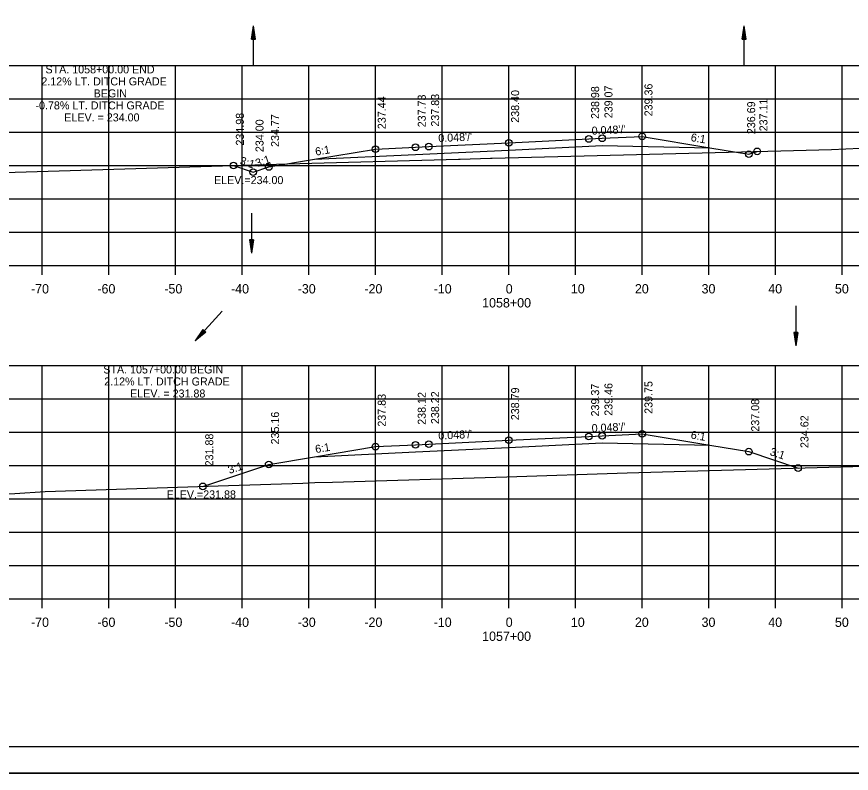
# Model space of a CAD drawing. Extents: x 1386544 to 1388153, y 379785 to 390999.
# Drawn here: x 1387285.9 to 1387411, y 388225.5 to 388339 of the extents above; entities that cross this region are included whole.
import ezdxf

# ---------------------------------------------------------------- set-up
doc = ezdxf.new("R2010")
doc.units = 0
for name, color, linetype in [('R_Alt Surface', 7, 'Continuous'), ('R_Axis', 7, 'Continuous'), ('R_Axis Annot', 7, 'Continuous'), ('R_Border', 7, 'Continuous'), ('R_Exist Surface', 7, 'Continuous'), ('R_Fin Surface', 7, 'Continuous'), ('R_Grid', 7, 'Continuous'), ('R_No Plot', 7, 'Continuous'), ('R_Water', 7, 'Continuous'), ('R_Xsect Elev', 7, 'Continuous'), ('R_Xsect Slope', 7, 'Continuous')]:
    doc.layers.add(name, color=color, linetype=linetype)

msp = doc.modelspace()

# ---------------------------------------------------------------- linework, layer by layer
at = {"layer": 'R_Alt Surface'}
for points in [[(1387330.55, 388317.62), (1387345.68, 388318.34), (1387359.68, 388319.01), (1387373.68, 388319.69), (1387389.84, 388319.36)], [(1387330.55, 388273.01), (1387345.68, 388273.73), (1387359.68, 388274.4), (1387373.68, 388275.08), (1387389.84, 388274.75)]]:
    msp.add_lwpolyline(points, dxfattribs=at)
at = {"layer": 'R_Axis'}
for p, q in [((1387209.68, 388301.7), (1387509.68, 388301.7)), ((1387289.68, 388300.3), (1387289.68, 388301.7)), ((1387299.68, 388300.3), (1387299.68, 388301.7)), ((1387309.68, 388300.3), (1387309.68, 388301.7)), ((1387319.68, 388300.3), (1387319.68, 388301.7)), ((1387329.68, 388300.3), (1387329.68, 388301.7)), ((1387339.68, 388300.3), (1387339.68, 388301.7)), ((1387349.68, 388300.3), (1387349.68, 388301.7)), ((1387359.68, 388300.3), (1387359.68, 388301.7)), ((1387369.68, 388300.3), (1387369.68, 388301.7)), ((1387379.68, 388300.3), (1387379.68, 388301.7)), ((1387389.68, 388300.3), (1387389.68, 388301.7)), ((1387399.68, 388300.3), (1387399.68, 388301.7)), ((1387409.68, 388300.3), (1387409.68, 388301.7)), ((1387209.68, 388251.7), (1387509.68, 388251.7)), ((1387289.68, 388250.3), (1387289.68, 388251.7)), ((1387299.68, 388250.3), (1387299.68, 388251.7)), ((1387309.68, 388250.3), (1387309.68, 388251.7)), ((1387319.68, 388250.3), (1387319.68, 388251.7)), ((1387329.68, 388250.3), (1387329.68, 388251.7)), ((1387339.68, 388250.3), (1387339.68, 388251.7)), ((1387349.68, 388250.3), (1387349.68, 388251.7)), ((1387359.68, 388250.3), (1387359.68, 388251.7)), ((1387369.68, 388250.3), (1387369.68, 388251.7)), ((1387379.68, 388250.3), (1387379.68, 388251.7)), ((1387389.68, 388250.3), (1387389.68, 388251.7)), ((1387399.68, 388250.3), (1387399.68, 388251.7)), ((1387409.68, 388250.3), (1387409.68, 388251.7))]:
    msp.add_line(p, q, dxfattribs=at)
at = {"layer": 'R_Border'}
msp.add_line((1387517.86, 388229.53), (1387201.68, 388229.53), dxfattribs=at)
at = {"layer": 'R_Exist Surface'}
for points in [[(1387209.68, 388312.44), (1387224.25, 388313.33), (1387231.43, 388313.77), (1387252.21, 388314.66), (1387256.62, 388314.8), (1387269.18, 388315.17), (1387302.11, 388316.19), (1387326.47, 388316.92), (1387352.15, 388317.64), (1387352.41, 388317.64), (1387356.95, 388317.77), (1387357.18, 388317.8), (1387400.46, 388318.9), (1387408.1, 388319.1), (1387412.36, 388319.28), (1387445.36, 388320.61), (1387458.1, 388320.8), (1387489.8, 388321.31), (1387495.17, 388321.41), (1387509.68, 388321.67)], [(1387209.68, 388263.9), (1387224.2, 388264.56), (1387239.93, 388265.32), (1387268.29, 388266.53), (1387285.58, 388267.51), (1387290.13, 388267.78), (1387317.67, 388268.7), (1387328.81, 388269.07), (1387330.58, 388269.13), (1387333.23, 388269.21), (1387359.38, 388270.02), (1387377.41, 388270.59), (1387389.77, 388270.95), (1387436.39, 388272.24), (1387445.54, 388272.36), (1387453.33, 388272.45), (1387487.86, 388272.87), (1387502.16, 388273.26), (1387509.68, 388273.48)]]:
    msp.add_lwpolyline(points, dxfattribs=at)
at = {"layer": 'R_Fin Surface'}
for points in [[(1387318.4, 388316.68), (1387321.35, 388315.7), (1387323.68, 388316.47), (1387330.55, 388317.62), (1387339.68, 388319.14), (1387345.68, 388319.42), (1387347.68, 388319.52), (1387359.68, 388320.1), (1387371.68, 388320.67), (1387373.68, 388320.77), (1387379.68, 388321.06), (1387389.84, 388319.36), (1387395.68, 388318.39), (1387396.92, 388318.81)], [(1387313.81, 388268.57), (1387323.68, 388271.86), (1387330.55, 388273.01), (1387339.68, 388274.53), (1387345.68, 388274.81), (1387347.68, 388274.91), (1387359.68, 388275.49), (1387371.68, 388276.06), (1387373.68, 388276.16), (1387379.68, 388276.45), (1387389.84, 388274.75), (1387395.68, 388273.78), (1387403.07, 388271.32)]]:
    msp.add_lwpolyline(points, dxfattribs=at)
at = {"layer": 'R_Grid'}
for p, q in [((1387209.68, 388331.7), (1387509.68, 388331.7)), ((1387289.68, 388301.7), (1387289.68, 388331.7)), ((1387299.68, 388301.7), (1387299.68, 388331.7)), ((1387309.68, 388301.7), (1387309.68, 388331.7)), ((1387319.68, 388301.7), (1387319.68, 388331.7)), ((1387329.68, 388301.7), (1387329.68, 388331.7)), ((1387339.68, 388301.7), (1387339.68, 388331.7)), ((1387349.68, 388301.7), (1387349.68, 388331.7)), ((1387359.68, 388301.7), (1387359.68, 388331.7)), ((1387369.68, 388301.7), (1387369.68, 388331.7)), ((1387379.68, 388301.7), (1387379.68, 388331.7)), ((1387389.68, 388301.7), (1387389.68, 388331.7)), ((1387399.68, 388301.7), (1387399.68, 388331.7)), ((1387409.68, 388301.7), (1387409.68, 388331.7)), ((1387209.68, 388326.7), (1387509.68, 388326.7)), ((1387209.68, 388321.7), (1387509.68, 388321.7)), ((1387209.68, 388316.7), (1387509.68, 388316.7)), ((1387209.68, 388311.7), (1387509.68, 388311.7)), ((1387209.68, 388306.7), (1387509.68, 388306.7)), ((1387209.68, 388301.7), (1387509.68, 388301.7)), ((1387209.68, 388286.7), (1387509.68, 388286.7)), ((1387289.68, 388251.7), (1387289.68, 388286.7)), ((1387299.68, 388251.7), (1387299.68, 388286.7)), ((1387309.68, 388251.7), (1387309.68, 388286.7)), ((1387319.68, 388251.7), (1387319.68, 388286.7)), ((1387329.68, 388251.7), (1387329.68, 388286.7)), ((1387339.68, 388251.7), (1387339.68, 388286.7)), ((1387349.68, 388251.7), (1387349.68, 388286.7)), ((1387359.68, 388251.7), (1387359.68, 388286.7)), ((1387369.68, 388251.7), (1387369.68, 388286.7)), ((1387379.68, 388251.7), (1387379.68, 388286.7)), ((1387389.68, 388251.7), (1387389.68, 388286.7)), ((1387399.68, 388251.7), (1387399.68, 388286.7)), ((1387409.68, 388251.7), (1387409.68, 388286.7)), ((1387209.68, 388281.7), (1387509.68, 388281.7)), ((1387209.68, 388276.7), (1387509.68, 388276.7)), ((1387209.68, 388271.7), (1387509.68, 388271.7)), ((1387209.68, 388266.7), (1387509.68, 388266.7)), ((1387209.68, 388261.7), (1387509.68, 388261.7)), ((1387209.68, 388256.7), (1387509.68, 388256.7)), ((1387209.68, 388251.7), (1387509.68, 388251.7))]:
    msp.add_line(p, q, dxfattribs=at)
at = {"layer": 'R_No Plot'}
msp.add_line((1387189.28, 388225.55), (1387522.61, 388225.55), dxfattribs=at)
for points in [[(1387189.27, 388438.88), (1387522.61, 388438.88), (1387522.61, 388225.55), (1387189.27, 388225.55)], [(1387435.6, 388434.99), (1387455.22, 388434.99), (1387455.22, 388425.11), (1387471.33, 388425.11), (1387494.53, 388425.11), (1387494.53, 388400.78), (1387517.86, 388400.78), (1387517.86, 388229.53), (1387201.68, 388229.53), (1387201.68, 388434.99)]]:
    msp.add_lwpolyline(points, close=True, dxfattribs=at)
for centre in [(1387359.68, 388320.1), (1387371.68, 388320.67), (1387373.68, 388320.77), (1387379.68, 388321.06), (1387339.68, 388319.14), (1387345.68, 388319.42), (1387347.68, 388319.52), (1387396.92, 388318.81), (1387395.68, 388318.39), (1387318.4, 388316.68), (1387323.68, 388316.47), (1387321.35, 388315.7), (1387379.68, 388276.45), (1387359.68, 388275.49), (1387371.68, 388276.06), (1387373.68, 388276.16), (1387339.68, 388274.53), (1387345.68, 388274.81), (1387347.68, 388274.91), (1387395.68, 388273.78), (1387323.68, 388271.86), (1387403.07, 388271.32), (1387313.81, 388268.57)]:
    msp.add_circle(centre, 0.5, dxfattribs=at)
at = {"layer": 'R_Water'}
for p, q in [((1387321.09, 388335.63), (1387321.39, 388337.63)), ((1387321.09, 388335.63), (1387321.39, 388337.63)), ((1387321.14, 388335.63), (1387321.39, 388337.29)), ((1387321.14, 388335.63), (1387321.39, 388337.29)), ((1387321.2, 388335.63), (1387321.39, 388336.95)), ((1387321.2, 388335.63), (1387321.39, 388336.95)), ((1387321.39, 388331.63), (1387321.39, 388337.63)), ((1387321.69, 388335.63), (1387321.39, 388337.63)), ((1387321.69, 388335.63), (1387321.39, 388337.63)), ((1387321.64, 388335.63), (1387321.39, 388337.29)), ((1387321.64, 388335.63), (1387321.39, 388337.29)), ((1387321.59, 388335.63), (1387321.39, 388336.95)), ((1387321.59, 388335.63), (1387321.39, 388336.95)), ((1387394.67, 388335.63), (1387394.97, 388337.63)), ((1387394.67, 388335.63), (1387394.97, 388337.63)), ((1387394.72, 388335.63), (1387394.97, 388337.29)), ((1387394.72, 388335.63), (1387394.97, 388337.29)), ((1387394.77, 388335.63), (1387394.97, 388336.95)), ((1387394.77, 388335.63), (1387394.97, 388336.95)), ((1387394.97, 388331.63), (1387394.97, 388337.63)), ((1387395.27, 388335.63), (1387394.97, 388337.63)), ((1387395.27, 388335.63), (1387394.97, 388337.63)), ((1387395.22, 388335.63), (1387394.97, 388337.29)), ((1387395.22, 388335.63), (1387394.97, 388337.29)), ((1387395.17, 388335.63), (1387394.97, 388336.95)), ((1387395.17, 388335.63), (1387394.97, 388336.95)), ((1387321.09, 388335.63), (1387321.69, 388335.63)), ((1387321.09, 388335.63), (1387321.69, 388335.63)), ((1387321.25, 388335.63), (1387321.39, 388336.62)), ((1387321.25, 388335.63), (1387321.39, 388336.62)), ((1387321.3, 388335.63), (1387321.39, 388336.28)), ((1387321.3, 388335.63), (1387321.39, 388336.28)), ((1387321.35, 388335.63), (1387321.39, 388335.94)), ((1387321.35, 388335.63), (1387321.39, 388335.94)), ((1387321.54, 388335.63), (1387321.39, 388336.62)), ((1387321.54, 388335.63), (1387321.39, 388336.62)), ((1387321.49, 388335.63), (1387321.39, 388336.28)), ((1387321.49, 388335.63), (1387321.39, 388336.28)), ((1387321.44, 388335.63), (1387321.39, 388335.94)), ((1387321.44, 388335.63), (1387321.39, 388335.94)), ((1387394.67, 388335.63), (1387395.27, 388335.63)), ((1387394.67, 388335.63), (1387395.27, 388335.63)), ((1387394.82, 388335.63), (1387394.97, 388336.62)), ((1387394.82, 388335.63), (1387394.97, 388336.62)), ((1387394.87, 388335.63), (1387394.97, 388336.28)), ((1387394.87, 388335.63), (1387394.97, 388336.28)), ((1387394.92, 388335.63), (1387394.97, 388335.94)), ((1387394.92, 388335.63), (1387394.97, 388335.94)), ((1387395.12, 388335.63), (1387394.97, 388336.62)), ((1387395.12, 388335.63), (1387394.97, 388336.62)), ((1387395.07, 388335.63), (1387394.97, 388336.28)), ((1387395.07, 388335.63), (1387394.97, 388336.28)), ((1387395.02, 388335.63), (1387394.97, 388335.94)), ((1387395.02, 388335.63), (1387394.97, 388335.94)), ((1387321.12, 388309.55), (1387321.12, 388303.55)), ((1387320.82, 388305.55), (1387321.12, 388303.55)), ((1387321.42, 388305.55), (1387320.82, 388305.55)), ((1387320.82, 388305.55), (1387321.12, 388303.55)), ((1387321.42, 388305.55), (1387320.82, 388305.55)), ((1387320.87, 388305.55), (1387321.12, 388303.88)), ((1387320.87, 388305.55), (1387321.12, 388303.88)), ((1387320.92, 388305.55), (1387321.12, 388304.23)), ((1387320.92, 388305.55), (1387321.12, 388304.23)), ((1387320.97, 388305.55), (1387321.12, 388304.56)), ((1387320.97, 388305.55), (1387321.12, 388304.56)), ((1387321.02, 388305.55), (1387321.12, 388304.9)), ((1387321.02, 388305.55), (1387321.12, 388304.9)), ((1387321.07, 388305.55), (1387321.12, 388305.23)), ((1387321.07, 388305.55), (1387321.12, 388305.23)), ((1387321.42, 388305.55), (1387321.12, 388303.55)), ((1387321.21, 388305.55), (1387321.12, 388304.9)), ((1387321.32, 388305.55), (1387321.12, 388304.23)), ((1387321.37, 388305.55), (1387321.12, 388303.88)), ((1387321.27, 388305.55), (1387321.12, 388304.56)), ((1387321.16, 388305.55), (1387321.12, 388305.23)), ((1387321.42, 388305.55), (1387321.12, 388303.55)), ((1387321.21, 388305.55), (1387321.12, 388304.9)), ((1387321.32, 388305.55), (1387321.12, 388304.23)), ((1387321.37, 388305.55), (1387321.12, 388303.88)), ((1387321.27, 388305.55), (1387321.12, 388304.56)), ((1387321.16, 388305.55), (1387321.12, 388305.23)), ((1387402.72, 388295.63), (1387402.72, 388289.63)), ((1387316.69, 388294.85), (1387312.66, 388290.41)), ((1387313.78, 388292.09), (1387312.66, 388290.41)), ((1387313.78, 388292.09), (1387312.66, 388290.41)), ((1387313.82, 388292.06), (1387312.89, 388290.65)), ((1387313.82, 388292.06), (1387312.89, 388290.65)), ((1387313.86, 388292.02), (1387313.12, 388290.91)), ((1387313.86, 388292.02), (1387313.12, 388290.91)), ((1387314.15, 388291.75), (1387313.12, 388290.91)), ((1387314.15, 388291.75), (1387313.12, 388290.91)), ((1387313.9, 388291.99), (1387313.34, 388291.16)), ((1387313.9, 388291.99), (1387313.34, 388291.16)), ((1387314.12, 388291.79), (1387313.34, 388291.16)), ((1387314.12, 388291.79), (1387313.34, 388291.16)), ((1387313.93, 388291.95), (1387313.57, 388291.41)), ((1387313.93, 388291.95), (1387313.57, 388291.41)), ((1387314.08, 388291.82), (1387313.57, 388291.41)), ((1387314.08, 388291.82), (1387313.57, 388291.41)), ((1387314.23, 388291.69), (1387313.78, 388292.09)), ((1387314.23, 388291.69), (1387313.78, 388292.09)), ((1387313.97, 388291.92), (1387313.79, 388291.65)), ((1387313.97, 388291.92), (1387313.79, 388291.65)), ((1387314.04, 388291.86), (1387313.79, 388291.65)), ((1387314.04, 388291.86), (1387313.79, 388291.65)), ((1387314.23, 388291.69), (1387312.66, 388290.41)), ((1387314.23, 388291.69), (1387312.66, 388290.41)), ((1387314.19, 388291.72), (1387312.89, 388290.65)), ((1387314.19, 388291.72), (1387312.89, 388290.65)), ((1387402.42, 388291.63), (1387402.72, 388289.63)), ((1387403.02, 388291.63), (1387402.42, 388291.63)), ((1387402.42, 388291.63), (1387402.72, 388289.63)), ((1387403.02, 388291.63), (1387402.42, 388291.63)), ((1387402.47, 388291.63), (1387402.72, 388289.96)), ((1387402.47, 388291.63), (1387402.72, 388289.96)), ((1387402.52, 388291.63), (1387402.72, 388290.31)), ((1387402.52, 388291.63), (1387402.72, 388290.31)), ((1387402.57, 388291.63), (1387402.72, 388290.64)), ((1387402.57, 388291.63), (1387402.72, 388290.64)), ((1387402.62, 388291.63), (1387402.72, 388290.98)), ((1387402.62, 388291.63), (1387402.72, 388290.98)), ((1387402.67, 388291.63), (1387402.72, 388291.31)), ((1387402.67, 388291.63), (1387402.72, 388291.31)), ((1387403.02, 388291.63), (1387402.72, 388289.63)), ((1387402.81, 388291.63), (1387402.72, 388290.98)), ((1387402.91, 388291.63), (1387402.72, 388290.31)), ((1387402.97, 388291.63), (1387402.72, 388289.96)), ((1387402.86, 388291.63), (1387402.72, 388290.64)), ((1387402.76, 388291.63), (1387402.72, 388291.31)), ((1387403.02, 388291.63), (1387402.72, 388289.63)), ((1387402.81, 388291.63), (1387402.72, 388290.98)), ((1387402.91, 388291.63), (1387402.72, 388290.31)), ((1387402.97, 388291.63), (1387402.72, 388289.96)), ((1387402.86, 388291.63), (1387402.72, 388290.64)), ((1387402.76, 388291.63), (1387402.72, 388291.31))]:
    msp.add_line(p, q, dxfattribs=at)

# ---------------------------------------------------------------- texts
at = {"layer": 'R_Axis Annot'}
for s, p in [('-70', (1387288.02, 388297.5)), ('-60', (1387297.98, 388297.5)), ('-50', (1387308.02, 388297.5)), ('-40', (1387318.02, 388297.5)), ('-30', (1387328.02, 388297.5)), ('-20', (1387338.02, 388297.5)), ('-10', (1387348.41, 388297.5)), ('0', (1387359.22, 388297.5)), ('10', (1387368.99, 388297.5)), ('20', (1387378.59, 388297.5)), ('30', (1387388.59, 388297.5)), ('40', (1387398.59, 388297.5)), ('50', (1387408.59, 388297.5)), ('1058+00', (1387355.68, 388295.4)), ('-70', (1387288.02, 388247.5)), ('-60', (1387297.98, 388247.5)), ('-50', (1387308.02, 388247.5)), ('-40', (1387318.02, 388247.5)), ('-30', (1387328.02, 388247.5)), ('-20', (1387338.02, 388247.5)), ('-10', (1387348.41, 388247.5)), ('0', (1387359.22, 388247.5)), ('10', (1387368.99, 388247.5)), ('20', (1387378.59, 388247.5)), ('30', (1387388.59, 388247.5)), ('40', (1387398.59, 388247.5)), ('50', (1387408.59, 388247.5)), ('1057+00', (1387355.68, 388245.4))]:
    msp.add_text(s, height=1.4, dxfattribs=at).set_placement(p)
at = {"layer": 'R_Xsect Elev'}
for s, p in [('STA. 1058+00.00 END', (1387290.2, 388330.5)), ('2.12% LT. DITCH GRADE', (1387289.58, 388328.7)), ('BEGIN', (1387297.43, 388326.9)), ('-0.78% LT. DITCH GRADE', (1387288.7, 388325.1)), ('ELEV. = 234.00', (1387293.02, 388323.3)), ('ELEV.=234.00', (1387315.48, 388313.9)), ('STA. 1057+00.00 BEGIN ', (1387298.87, 388285.5)), ('2.12% LT. DITCH GRADE', (1387299.01, 388283.7)), ('ELEV. = 231.88', (1387302.89, 388281.9)), ('ELEV.=231.88', (1387308.37, 388266.77))]:
    msp.add_text(s, height=1.2, dxfattribs=at).set_placement(p)
for s, p in [('238.98', (1387373.23, 388323.67)), ('239.07', (1387375.23, 388323.77)), ('239.36', (1387381.23, 388324.06)), ('237.44', (1387341.23, 388322.14)), ('237.73', (1387347.23, 388322.42)), ('237.83', (1387349.23, 388322.52)), ('238.40', (1387361.23, 388323.1)), ('236.69', (1387396.63, 388321.39)), ('237.11', (1387398.47, 388321.81)), ('234.98', (1387319.95, 388319.68)), ('234.77', (1387325.23, 388319.47)), ('234.00', (1387322.9, 388318.7)), ('239.75', (1387381.23, 388279.45)), ('238.79', (1387361.23, 388278.49)), ('239.37', (1387373.23, 388279.06)), ('239.46', (1387375.23, 388279.16)), ('237.83', (1387341.23, 388277.53)), ('238.12', (1387347.23, 388277.81)), ('238.22', (1387349.23, 388277.91)), ('237.08', (1387397.23, 388276.78)), ('235.16', (1387325.23, 388274.86)), ('234.62', (1387404.62, 388274.32)), ('231.88', (1387315.36, 388271.57))]:
    msp.add_text(s, height=1.2, rotation=90, dxfattribs=at).set_placement(p)
at = {"layer": 'R_Xsect Slope'}
for s, rotation, p in [("0.048'/'", 2.7481, (1387372.14, 388321.3)), ("0.048'/'", 2.7481, (1387349.14, 388320.19)), ('6:1', 350.5377, (1387386.91, 388320.36)), ('6:1', 9.4623, (1387330.75, 388318.16)), ('3:1', 18.4349, (1387321.91, 388316.43)), ('3:1', 341.5651, (1387319.25, 388316.92)), ("0.048'/'", 2.7481, (1387372.14, 388276.69)), ("0.048'/'", 2.7481, (1387349.14, 388275.58)), ('6:1', 350.5377, (1387386.91, 388275.75)), ('6:1', 9.4623, (1387330.75, 388273.55)), ('3:1', 341.5651, (1387398.74, 388273.29)), ('3:1', 18.4349, (1387317.79, 388270.43))]:
    msp.add_text(s, height=1.2, rotation=rotation, dxfattribs=at).set_placement(p)

doc.saveas('drawing.dxf')
